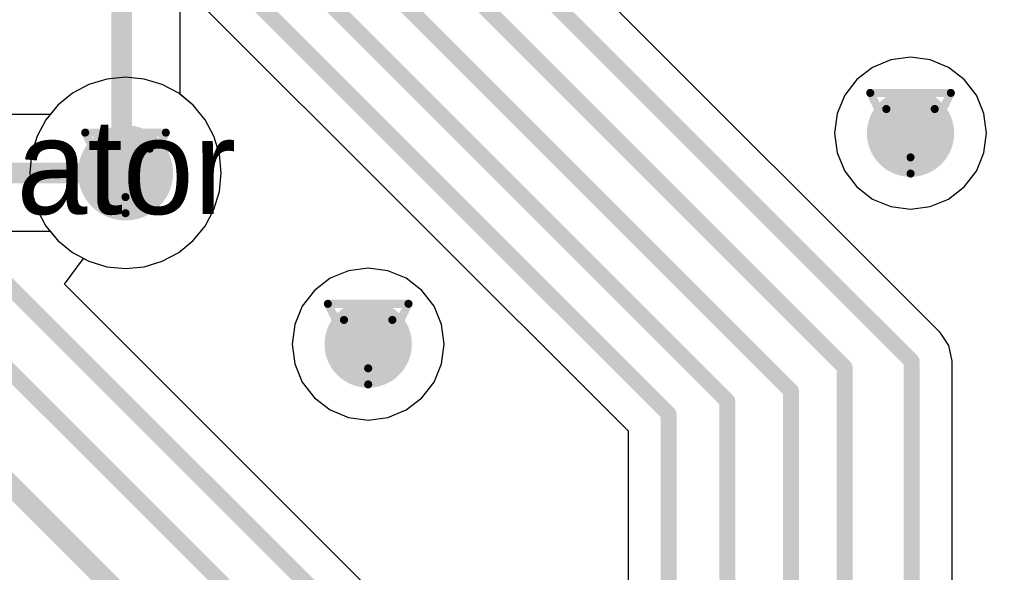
# Model space of a CAD drawing. Header units: millimetres. Extents: x 138 to 555, y 26 to 334.
# Tile 540 of 656: x 303.34 to 309.54, y 207.52 to 211. Entities that reach past the tile are written whole.
import ezdxf

# ---------------------------------------------------------------- set-up
doc = ezdxf.new("R2010")
doc.units = ezdxf.units.MM
for name, color, linetype in [('BottomLayer', 5, 'Continuous'), ('DrillDrawing', 1, 'Continuous'), ('Mechanical27', 56, 'Continuous'), ('MidLayer1', 16, 'Continuous'), ('MidLayer2', 76, 'Continuous'), ('MidLayer3', 90, 'Continuous'), ('MidLayer4', 156, 'Continuous'), ('MultiLayer', 9, 'Continuous'), ('TopLayer', 1, 'Continuous'), ('ViaHoleLayer', 16, 'Continuous')]:
    doc.layers.add(name, color=color, linetype=linetype)

msp = doc.modelspace()

# ---------------------------------------------------------------- linework, layer by layer
at = {"layer": 'BottomLayer'}
for p, q in [((304.3536, 210.5319), (304.3536, 214.4064)), ((304.4353, 210.4648), (304.3536, 210.5319)), ((304.5103, 210.3735), (304.4353, 210.4648)), ((304.566, 210.2692), (304.5103, 210.3735)), ((304.6003, 210.1561), (304.566, 210.2692)), ((304.6119, 210.0385), (304.6003, 210.1561)), ((304.6003, 209.9209), (304.6119, 210.0385)), ((304.566, 209.8078), (304.6003, 209.9209)), ((304.5103, 209.7035), (304.566, 209.8078)), ((304.4353, 209.6122), (304.5103, 209.7035)), ((304.344, 209.5372), (304.4353, 209.6122)), ((304.2397, 209.4815), (304.344, 209.5372)), ((303.6248, 209.3367), (303.7453, 209.4991)), ((303.7453, 209.4991), (303.7783, 209.4815)), ((303.7783, 209.4815), (303.8914, 209.4472)), ((304.1266, 209.4472), (304.2397, 209.4815)), ((303.8914, 209.4472), (304.009, 209.4356)), ((304.009, 209.4356), (304.1266, 209.4472)), ((308.7152, 204.2463), (303.6248, 209.3367))]:
    msp.add_line(p, q, dxfattribs=at)
for points, const_width in [([(303.9854, 210.0621), (303.9854, 214.8805)], 0.13), ([(302.0379, 210.0328), (308.581, 203.4898)], 0.1), ([(303.9854, 210.0621), (304.009, 210.0385)], 0.13), ([(301.4958, 209.8617), (312.5116, 198.8459)], 0.13), ([(302.8294, 209.7717), (308.6096, 203.9915)], 0.1)]:
    msp.add_lwpolyline(points, dxfattribs=dict(at, const_width=const_width))
for points, const_width in [([(308.8165, 210.2884, 1), (309.0915, 210.2884, 1)], 0.275), ([(303.859, 210.0385, 1), (304.159, 210.0385, 1)], 0.3), ([(303.9529, 210.0621, 1), (304.0179, 210.0621, 1)], 0.065), ([(303.9529, 210.0621, 1), (304.0179, 210.0621, 1)], 0.065), ([(303.9765, 210.0385, 1), (304.0415, 210.0385, 1)], 0.065), ([(305.4001, 208.9594, 1), (305.6751, 208.9594, 1)], 0.275)]:
    msp.add_lwpolyline(points, format="xyb", close=True, dxfattribs=dict(at, const_width=const_width))
at = {"layer": 'DrillDrawing', "const_width": 0.0508}
for points in [[(308.7, 210.5424), (309.208, 210.5424)], [(308.7, 210.5424), (308.954, 210.0344)], [(308.954, 210.0344), (309.208, 210.5424)], [(308.8016, 210.4408), (309.1064, 210.4408)], [(308.8016, 210.4408), (308.954, 210.136)], [(308.954, 210.136), (309.1064, 210.4408)], [(303.755, 210.2925), (304.263, 210.2925)], [(303.755, 210.2925), (304.009, 209.7845)], [(304.009, 209.7845), (304.263, 210.2925)], [(303.8566, 210.1909), (304.1614, 210.1909)], [(303.8566, 210.1909), (304.009, 209.8861)], [(304.009, 209.8861), (304.1614, 210.1909)], [(305.2836, 209.2134), (305.7916, 209.2134)], [(305.2836, 209.2134), (305.5376, 208.7054)], [(305.5376, 208.7054), (305.7916, 209.2134)], [(305.3852, 209.1118), (305.69, 209.1118)], [(305.3852, 209.1118), (305.5376, 208.807)], [(305.5376, 208.807), (305.69, 209.1118)]]:
    msp.add_lwpolyline(points, dxfattribs=at)
at = {"layer": 'DrillDrawing', "const_width": 0.0254}
for points in [[(308.6873, 210.5424, 1), (308.7127, 210.5424, 1)], [(308.6873, 210.5424, 1), (308.7127, 210.5424, 1)], [(309.1953, 210.5424, 1), (309.2207, 210.5424, 1)], [(309.1953, 210.5424, 1), (309.2207, 210.5424, 1)], [(308.7889, 210.4408, 1), (308.8143, 210.4408, 1)], [(308.7889, 210.4408, 1), (308.8143, 210.4408, 1)], [(309.0937, 210.4408, 1), (309.1191, 210.4408, 1)], [(309.0937, 210.4408, 1), (309.1191, 210.4408, 1)], [(303.7423, 210.2925, 1), (303.7677, 210.2925, 1)], [(303.7423, 210.2925, 1), (303.7677, 210.2925, 1)], [(304.2503, 210.2925, 1), (304.2757, 210.2925, 1)], [(304.2503, 210.2925, 1), (304.2757, 210.2925, 1)], [(303.8439, 210.1909, 1), (303.8693, 210.1909, 1)], [(303.8439, 210.1909, 1), (303.8693, 210.1909, 1)], [(304.1487, 210.1909, 1), (304.1741, 210.1909, 1)], [(304.1487, 210.1909, 1), (304.1741, 210.1909, 1)], [(308.9413, 210.136, 1), (308.9667, 210.136, 1)], [(308.9413, 210.136, 1), (308.9667, 210.136, 1)], [(308.9413, 210.0344, 1), (308.9667, 210.0344, 1)], [(308.9413, 210.0344, 1), (308.9667, 210.0344, 1)], [(303.9963, 209.8861, 1), (304.0217, 209.8861, 1)], [(303.9963, 209.8861, 1), (304.0217, 209.8861, 1)], [(303.9963, 209.7845, 1), (304.0217, 209.7845, 1)], [(303.9963, 209.7845, 1), (304.0217, 209.7845, 1)], [(305.2709, 209.2134, 1), (305.2963, 209.2134, 1)], [(305.2709, 209.2134, 1), (305.2963, 209.2134, 1)], [(305.7789, 209.2134, 1), (305.8043, 209.2134, 1)], [(305.7789, 209.2134, 1), (305.8043, 209.2134, 1)], [(305.3725, 209.1118, 1), (305.3979, 209.1118, 1)], [(305.3725, 209.1118, 1), (305.3979, 209.1118, 1)], [(305.6773, 209.1118, 1), (305.7027, 209.1118, 1)], [(305.6773, 209.1118, 1), (305.7027, 209.1118, 1)], [(305.5249, 208.807, 1), (305.5503, 208.807, 1)], [(305.5249, 208.807, 1), (305.5503, 208.807, 1)], [(305.5249, 208.7054, 1), (305.5503, 208.7054, 1)], [(305.5249, 208.7054, 1), (305.5503, 208.7054, 1)]]:
    msp.add_lwpolyline(points, format="xyb", close=True, dxfattribs=at)
at = {"layer": 'MidLayer1'}
for p, q in [((308.954, 210.7675), (308.83, 210.7511)), ((309.078, 210.7511), (308.954, 210.7675)), ((308.7144, 210.7033), (308.6152, 210.6271)), ((308.83, 210.7511), (308.7144, 210.7033)), ((309.1935, 210.7033), (309.078, 210.7511)), ((309.2927, 210.6271), (309.1935, 210.7033)), ((303.8914, 210.6298), (303.7783, 210.5955)), ((304.009, 210.6414), (303.8914, 210.6298)), ((304.1266, 210.6298), (304.009, 210.6414)), ((304.2397, 210.5955), (304.1266, 210.6298)), ((303.7783, 210.5955), (303.6741, 210.5398)), ((304.344, 210.5398), (304.2397, 210.5955)), ((308.6152, 210.6271), (308.5391, 210.5279)), ((309.3689, 210.5279), (309.2927, 210.6271)), ((303.6741, 210.5398), (303.5827, 210.4648)), ((304.4353, 210.4648), (304.344, 210.5398)), ((308.5391, 210.5279), (308.4912, 210.4124)), ((309.4167, 210.4124), (309.3689, 210.5279)), ((303.5827, 210.4648), (303.5077, 210.3735)), ((304.5103, 210.3735), (304.4353, 210.4648)), ((308.4912, 210.4124), (308.4749, 210.2884)), ((309.4331, 210.2884), (309.4167, 210.4124)), ((303.5077, 210.3735), (303.452, 210.2692)), ((304.566, 210.2692), (304.5103, 210.3735)), ((303.452, 210.2692), (303.4177, 210.1561)), ((304.6003, 210.1561), (304.566, 210.2692)), ((308.4749, 210.2884), (308.4912, 210.1644)), ((309.4167, 210.1644), (309.4331, 210.2884)), ((303.4177, 210.1561), (303.4061, 210.0385)), ((304.6119, 210.0385), (304.6003, 210.1561)), ((308.4912, 210.1644), (308.5391, 210.0488)), ((309.3689, 210.0488), (309.4167, 210.1644)), ((303.4061, 210.0385), (303.4177, 209.9209)), ((304.6003, 209.9209), (304.6119, 210.0385)), ((308.5391, 210.0488), (308.6152, 209.9496)), ((309.2927, 209.9496), (309.3689, 210.0488)), ((308.6152, 209.9496), (308.7144, 209.8735)), ((309.1935, 209.8735), (309.2927, 209.9496)), ((303.4177, 209.9209), (303.452, 209.8078)), ((304.566, 209.8078), (304.6003, 209.9209)), ((308.7144, 209.8735), (308.83, 209.8256)), ((308.83, 209.8256), (308.954, 209.8093)), ((308.954, 209.8093), (309.078, 209.8256)), ((309.078, 209.8256), (309.1935, 209.8735)), ((303.452, 209.8078), (303.5077, 209.7035)), ((304.5103, 209.7035), (304.566, 209.8078)), ((303.5077, 209.7035), (303.5827, 209.6122)), ((304.4353, 209.6122), (304.5103, 209.7035)), ((303.5827, 209.6122), (303.6741, 209.5372)), ((304.344, 209.5372), (304.4353, 209.6122)), ((303.6741, 209.5372), (303.7783, 209.4815)), ((304.2397, 209.4815), (304.344, 209.5372)), ((303.7783, 209.4815), (303.8914, 209.4472)), ((304.1266, 209.4472), (304.2397, 209.4815)), ((303.8914, 209.4472), (304.009, 209.4356)), ((304.009, 209.4356), (304.1266, 209.4472)), ((305.4136, 209.4222), (305.298, 209.3743)), ((305.5376, 209.4385), (305.4136, 209.4222)), ((305.6616, 209.4222), (305.5376, 209.4385)), ((305.7771, 209.3743), (305.6616, 209.4222)), ((305.298, 209.3743), (305.1988, 209.2982)), ((305.8764, 209.2982), (305.7771, 209.3743)), ((305.1988, 209.2982), (305.1227, 209.199)), ((305.9525, 209.199), (305.8764, 209.2982)), ((305.1227, 209.199), (305.0748, 209.0834)), ((306.0004, 209.0834), (305.9525, 209.199)), ((305.0748, 209.0834), (305.0585, 208.9594)), ((306.0167, 208.9594), (306.0004, 209.0834)), ((305.0585, 208.9594), (305.0748, 208.8354)), ((306.0004, 208.8354), (306.0167, 208.9594)), ((305.0748, 208.8354), (305.1227, 208.7199)), ((305.9525, 208.7199), (306.0004, 208.8354)), ((305.1227, 208.7199), (305.1988, 208.6207)), ((305.8764, 208.6207), (305.9525, 208.7199)), ((305.1988, 208.6207), (305.298, 208.5445)), ((305.7771, 208.5445), (305.8764, 208.6207)), ((305.298, 208.5445), (305.4136, 208.4967)), ((305.6616, 208.4967), (305.7771, 208.5445)), ((305.4136, 208.4967), (305.5376, 208.4803)), ((305.5376, 208.4803), (305.6616, 208.4967))]:
    msp.add_line(p, q, dxfattribs=at)
for points, const_width in [([(308.8165, 210.2884, 1), (309.0915, 210.2884, 1)], 0.275), ([(303.859, 210.0385, 1), (304.159, 210.0385, 1)], 0.3), ([(305.4001, 208.9594, 1), (305.6751, 208.9594, 1)], 0.275)]:
    msp.add_lwpolyline(points, format="xyb", close=True, dxfattribs=dict(at, const_width=const_width))
at = {"layer": 'MidLayer2'}
for p, q in [((303.8914, 210.6298), (303.7783, 210.5955)), ((304.009, 210.6414), (303.8914, 210.6298)), ((304.1266, 210.6298), (304.009, 210.6414)), ((304.2397, 210.5955), (304.1266, 210.6298)), ((303.7783, 210.5955), (303.6741, 210.5398)), ((304.344, 210.5398), (304.2397, 210.5955)), ((303.6741, 210.5398), (303.5827, 210.4648)), ((304.4353, 210.4648), (304.344, 210.5398)), ((303.5827, 210.4648), (303.5077, 210.3735)), ((304.5103, 210.3735), (304.4353, 210.4648)), ((303.5077, 210.3735), (303.452, 210.2692)), ((304.566, 210.2692), (304.5103, 210.3735)), ((303.452, 210.2692), (303.4177, 210.1561)), ((304.6003, 210.1561), (304.566, 210.2692)), ((303.4177, 210.1561), (303.4061, 210.0385)), ((304.6119, 210.0385), (304.6003, 210.1561)), ((303.4061, 210.0385), (303.4177, 209.9209)), ((304.6003, 209.9209), (304.6119, 210.0385)), ((303.4177, 209.9209), (303.452, 209.8078)), ((304.566, 209.8078), (304.6003, 209.9209)), ((303.452, 209.8078), (303.5077, 209.7035)), ((304.5103, 209.7035), (304.566, 209.8078)), ((303.5077, 209.7035), (303.5827, 209.6122)), ((304.4353, 209.6122), (304.5103, 209.7035)), ((303.5827, 209.6122), (303.6741, 209.5372)), ((304.344, 209.5372), (304.4353, 209.6122)), ((303.6741, 209.5372), (303.7783, 209.4815)), ((304.2397, 209.4815), (304.344, 209.5372)), ((303.7783, 209.4815), (303.8914, 209.4472)), ((304.1266, 209.4472), (304.2397, 209.4815)), ((303.8914, 209.4472), (304.009, 209.4356)), ((304.009, 209.4356), (304.1266, 209.4472))]:
    msp.add_line(p, q, dxfattribs=at)
for points, const_width in [([(308.8165, 210.2884, 1), (309.0915, 210.2884, 1)], 0.275), ([(303.859, 210.0385, 1), (304.159, 210.0385, 1)], 0.3), ([(305.4001, 208.9594, 1), (305.6751, 208.9594, 1)], 0.275)]:
    msp.add_lwpolyline(points, format="xyb", close=True, dxfattribs=dict(at, const_width=const_width))
at = {"layer": 'MidLayer3'}
for p, q in [((303.8914, 210.6298), (303.7783, 210.5955)), ((304.009, 210.6414), (303.8914, 210.6298)), ((304.1266, 210.6298), (304.009, 210.6414)), ((304.2397, 210.5955), (304.1266, 210.6298)), ((303.7783, 210.5955), (303.6741, 210.5398)), ((304.344, 210.5398), (304.2397, 210.5955)), ((303.6741, 210.5398), (303.5827, 210.4648)), ((304.4353, 210.4648), (304.344, 210.5398)), ((303.5827, 210.4648), (303.5077, 210.3735)), ((304.5103, 210.3735), (304.4353, 210.4648)), ((303.5077, 210.3735), (303.452, 210.2692)), ((304.566, 210.2692), (304.5103, 210.3735)), ((303.452, 210.2692), (303.4177, 210.1561)), ((304.6003, 210.1561), (304.566, 210.2692)), ((303.4177, 210.1561), (303.4061, 210.0385)), ((304.6119, 210.0385), (304.6003, 210.1561)), ((303.4061, 210.0385), (303.4177, 209.9209)), ((304.6003, 209.9209), (304.6119, 210.0385)), ((303.4177, 209.9209), (303.452, 209.8078)), ((304.566, 209.8078), (304.6003, 209.9209)), ((303.452, 209.8078), (303.5077, 209.7035)), ((304.5103, 209.7035), (304.566, 209.8078)), ((303.5077, 209.7035), (303.5827, 209.6122)), ((304.4353, 209.6122), (304.5103, 209.7035)), ((303.5827, 209.6122), (303.6741, 209.5372)), ((304.344, 209.5372), (304.4353, 209.6122)), ((303.6741, 209.5372), (303.7783, 209.4815)), ((304.2397, 209.4815), (304.344, 209.5372)), ((303.7783, 209.4815), (303.8914, 209.4472)), ((304.1266, 209.4472), (304.2397, 209.4815)), ((303.8914, 209.4472), (304.009, 209.4356)), ((304.009, 209.4356), (304.1266, 209.4472))]:
    msp.add_line(p, q, dxfattribs=at)
for points, const_width in [([(308.8165, 210.2884, 1), (309.0915, 210.2884, 1)], 0.275), ([(303.859, 210.0385, 1), (304.159, 210.0385, 1)], 0.3), ([(305.4001, 208.9594, 1), (305.6751, 208.9594, 1)], 0.275)]:
    msp.add_lwpolyline(points, format="xyb", close=True, dxfattribs=dict(at, const_width=const_width))
at = {"layer": 'MidLayer4'}
for p, q in [((308.954, 210.7675), (308.83, 210.7511)), ((309.078, 210.7511), (308.954, 210.7675)), ((308.7144, 210.7033), (308.6152, 210.6271)), ((308.83, 210.7511), (308.7144, 210.7033)), ((309.1935, 210.7033), (309.078, 210.7511)), ((309.2927, 210.6271), (309.1935, 210.7033)), ((303.8914, 210.6298), (303.7783, 210.5955)), ((304.009, 210.6414), (303.8914, 210.6298)), ((304.1266, 210.6298), (304.009, 210.6414)), ((304.2397, 210.5955), (304.1266, 210.6298)), ((303.7783, 210.5955), (303.6741, 210.5398)), ((304.344, 210.5398), (304.2397, 210.5955)), ((308.6152, 210.6271), (308.5391, 210.5279)), ((309.3689, 210.5279), (309.2927, 210.6271)), ((303.6741, 210.5398), (303.5827, 210.4648)), ((304.4353, 210.4648), (304.344, 210.5398)), ((308.5391, 210.5279), (308.4912, 210.4124)), ((309.4167, 210.4124), (309.3689, 210.5279)), ((303.5827, 210.4648), (303.5077, 210.3735)), ((304.5103, 210.3735), (304.4353, 210.4648)), ((308.4912, 210.4124), (308.4749, 210.2884)), ((309.4331, 210.2884), (309.4167, 210.4124)), ((303.5077, 210.3735), (303.452, 210.2692)), ((304.566, 210.2692), (304.5103, 210.3735)), ((303.452, 210.2692), (303.4177, 210.1561)), ((304.6003, 210.1561), (304.566, 210.2692)), ((308.4749, 210.2884), (308.4912, 210.1644)), ((309.4167, 210.1644), (309.4331, 210.2884)), ((303.4177, 210.1561), (303.4061, 210.0385)), ((304.6119, 210.0385), (304.6003, 210.1561)), ((308.4912, 210.1644), (308.5391, 210.0488)), ((309.3689, 210.0488), (309.4167, 210.1644)), ((303.4061, 210.0385), (303.4177, 209.9209)), ((304.6003, 209.9209), (304.6119, 210.0385)), ((308.5391, 210.0488), (308.6152, 209.9496)), ((309.2927, 209.9496), (309.3689, 210.0488)), ((308.6152, 209.9496), (308.7144, 209.8735)), ((309.1935, 209.8735), (309.2927, 209.9496)), ((303.4177, 209.9209), (303.452, 209.8078)), ((304.566, 209.8078), (304.6003, 209.9209)), ((308.7144, 209.8735), (308.83, 209.8256)), ((308.83, 209.8256), (308.954, 209.8093)), ((308.954, 209.8093), (309.078, 209.8256)), ((309.078, 209.8256), (309.1935, 209.8735)), ((303.452, 209.8078), (303.5077, 209.7035)), ((304.5103, 209.7035), (304.566, 209.8078)), ((303.5077, 209.7035), (303.5827, 209.6122)), ((304.4353, 209.6122), (304.5103, 209.7035)), ((303.5827, 209.6122), (303.6741, 209.5372)), ((304.344, 209.5372), (304.4353, 209.6122)), ((303.6741, 209.5372), (303.7783, 209.4815)), ((304.2397, 209.4815), (304.344, 209.5372)), ((303.7783, 209.4815), (303.8914, 209.4472)), ((304.1266, 209.4472), (304.2397, 209.4815)), ((303.8914, 209.4472), (304.009, 209.4356)), ((304.009, 209.4356), (304.1266, 209.4472)), ((305.4136, 209.4222), (305.298, 209.3743)), ((305.5376, 209.4385), (305.4136, 209.4222)), ((305.6616, 209.4222), (305.5376, 209.4385)), ((305.7771, 209.3743), (305.6616, 209.4222)), ((305.298, 209.3743), (305.1988, 209.2982)), ((305.8764, 209.2982), (305.7771, 209.3743)), ((305.1988, 209.2982), (305.1227, 209.199)), ((305.9525, 209.199), (305.8764, 209.2982)), ((305.1227, 209.199), (305.0748, 209.0834)), ((306.0004, 209.0834), (305.9525, 209.199)), ((305.0748, 209.0834), (305.0585, 208.9594)), ((306.0167, 208.9594), (306.0004, 209.0834)), ((305.0585, 208.9594), (305.0748, 208.8354)), ((306.0004, 208.8354), (306.0167, 208.9594)), ((305.0748, 208.8354), (305.1227, 208.7199)), ((305.9525, 208.7199), (306.0004, 208.8354)), ((305.1227, 208.7199), (305.1988, 208.6207)), ((305.8764, 208.6207), (305.9525, 208.7199)), ((305.1988, 208.6207), (305.298, 208.5445)), ((305.7771, 208.5445), (305.8764, 208.6207)), ((305.298, 208.5445), (305.4136, 208.4967)), ((305.6616, 208.4967), (305.7771, 208.5445)), ((305.4136, 208.4967), (305.5376, 208.4803)), ((305.5376, 208.4803), (305.6616, 208.4967))]:
    msp.add_line(p, q, dxfattribs=at)
for points, const_width in [([(308.8165, 210.2884, 1), (309.0915, 210.2884, 1)], 0.275), ([(303.859, 210.0385, 1), (304.159, 210.0385, 1)], 0.3), ([(305.4001, 208.9594, 1), (305.6751, 208.9594, 1)], 0.275)]:
    msp.add_lwpolyline(points, format="xyb", close=True, dxfattribs=dict(at, const_width=const_width))
at = {"layer": 'MultiLayer'}
for points, const_width in [([(308.8165, 210.2884, 1), (309.0915, 210.2884, 1)], 0.275), ([(303.859, 210.0385, 1), (304.159, 210.0385, 1)], 0.3), ([(305.4001, 208.9594, 1), (305.6751, 208.9594, 1)], 0.275)]:
    msp.add_lwpolyline(points, format="xyb", close=True, dxfattribs=dict(at, const_width=const_width))
at = {"layer": 'TopLayer'}
for p, q in [((309.1407, 209.0327), (304.0868, 214.0866)), ((303.5277, 212.0609), (307.1753, 208.4133)), ((303.8914, 210.6298), (303.7783, 210.5955)), ((304.009, 210.6414), (303.8914, 210.6298)), ((304.1266, 210.6298), (304.009, 210.6414)), ((304.2397, 210.5955), (304.1266, 210.6298)), ((303.7783, 210.5955), (303.6741, 210.5398)), ((304.344, 210.5398), (304.2397, 210.5955)), ((303.6741, 210.5398), (303.5827, 210.4648)), ((304.4353, 210.4648), (304.344, 210.5398)), ((303.5827, 210.4648), (303.535, 210.4066)), ((304.5103, 210.3735), (304.4353, 210.4648)), ((303.535, 210.4066), (303.2259, 210.4066)), ((304.566, 210.2692), (304.5103, 210.3735)), ((304.6003, 210.1561), (304.566, 210.2692)), ((304.6119, 210.0385), (304.6003, 210.1561)), ((304.6003, 209.9209), (304.6119, 210.0385)), ((304.566, 209.8078), (304.6003, 209.9209)), ((304.5103, 209.7035), (304.566, 209.8078)), ((304.4353, 209.6122), (304.5103, 209.7035)), ((303.2259, 209.6704), (303.535, 209.6704)), ((303.535, 209.6704), (303.5827, 209.6122)), ((303.5827, 209.6122), (303.6741, 209.5372)), ((304.344, 209.5372), (304.4353, 209.6122)), ((303.6741, 209.5372), (303.7783, 209.4815)), ((304.2397, 209.4815), (304.344, 209.5372)), ((303.7783, 209.4815), (303.8914, 209.4472)), ((304.1266, 209.4472), (304.2397, 209.4815)), ((303.8914, 209.4472), (304.009, 209.4356)), ((304.009, 209.4356), (304.1266, 209.4472)), ((309.196, 208.95), (309.1407, 209.0327)), ((309.2154, 208.8524), (309.196, 208.95)), ((309.2154, 189.3978), (309.2154, 208.8524)), ((307.1753, 208.4133), (307.1753, 188.4059))]:
    msp.add_line(p, q, dxfattribs=at)
for points, const_width in [([(300.7879, 217.025), (308.9605, 208.8524)], 0.1), ([(300.6462, 216.7061), (308.5394, 208.8129)], 0.1), ([(300.4578, 216.4075), (308.2005, 208.6649)], 0.1), ([(300.2859, 216.1158), (307.8, 208.6017)], 0.1), ([(300.1051, 215.844), (307.4302, 208.5189)], 0.1), ([(302.2674, 210.0385), (304.009, 210.0385)], 0.13), ([(308.9605, 189.2923), (308.9605, 208.8524)], 0.1), ([(308.5394, 189.0301), (308.5394, 208.8129)], 0.1), ([(308.5394, 208.8129), (308.5394, 208.8129)], 0.1), ([(308.2005, 188.7896), (308.2005, 208.6649)], 0.1), ([(307.8, 188.639), (307.8, 208.6017)], 0.1), ([(307.4302, 188.4059), (307.4302, 208.5189)], 0.1)]:
    msp.add_lwpolyline(points, dxfattribs=dict(at, const_width=const_width))
for points, const_width in [([(308.8165, 210.2884, 1), (309.0915, 210.2884, 1)], 0.275), ([(303.859, 210.0385, 1), (304.159, 210.0385, 1)], 0.3), ([(303.9765, 210.0385, 1), (304.0415, 210.0385, 1)], 0.065), ([(305.4001, 208.9594, 1), (305.6751, 208.9594, 1)], 0.275), ([(308.9355, 208.8524, 1), (308.9855, 208.8524, 1)], 0.05), ([(308.9355, 208.8524, 1), (308.9855, 208.8524, 1)], 0.05), ([(308.5144, 208.8129, 1), (308.5644, 208.8129, 1)], 0.05), ([(308.5144, 208.8129, 1), (308.5644, 208.8129, 1)], 0.05), ([(308.5144, 208.8129, 1), (308.5644, 208.8129, 1)], 0.05), ([(308.5144, 208.8129, 1), (308.5644, 208.8129, 1)], 0.05), ([(308.1755, 208.6649, 1), (308.2255, 208.6649, 1)], 0.05), ([(308.1755, 208.6649, 1), (308.2255, 208.6649, 1)], 0.05), ([(307.775, 208.6017, 1), (307.825, 208.6017, 1)], 0.05), ([(307.775, 208.6017, 1), (307.825, 208.6017, 1)], 0.05), ([(307.4052, 208.5189, 1), (307.4552, 208.5189, 1)], 0.05), ([(307.4052, 208.5189, 1), (307.4552, 208.5189, 1)], 0.05)]:
    msp.add_lwpolyline(points, format="xyb", close=True, dxfattribs=dict(at, const_width=const_width))
at = {"layer": 'ViaHoleLayer', "const_width": 0.15}
for points in [[(308.879, 210.2884, 1), (309.029, 210.2884, 1)], [(303.934, 210.0385, 1), (304.084, 210.0385, 1)], [(305.4626, 208.9594, 1), (305.6126, 208.9594, 1)]]:
    msp.add_lwpolyline(points, format="xyb", close=True, dxfattribs=at)

# ---------------------------------------------------------------- texts
at = {"layer": 'Mechanical27'}
msp.add_text('.designator', height=0.599999, dxfattribs=at).set_placement((300.736, 209.7786))

doc.saveas('drawing.dxf')
